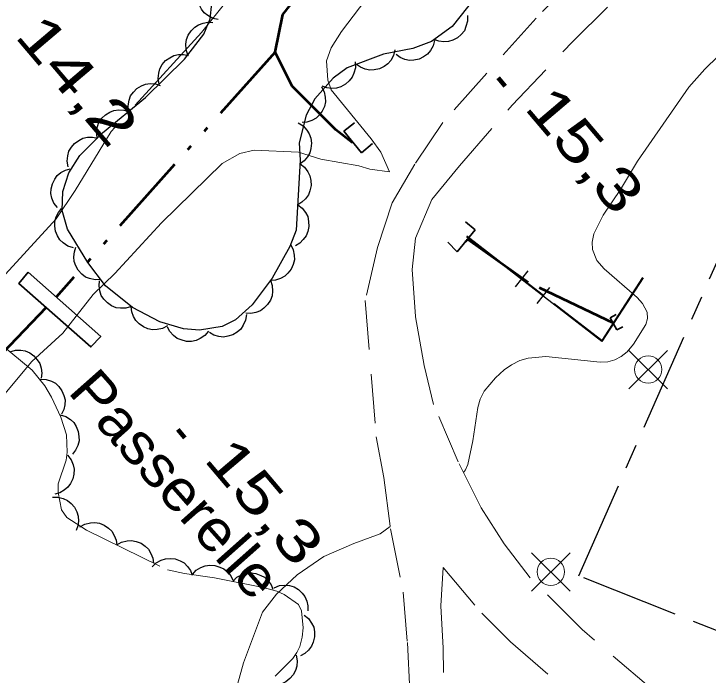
# Model space of a CAD drawing. Extents: x 386081 to 389416, y 5130568 to 5134082.
# Drawn here: x 387461.3 to 387512.1, y 5132223.3 to 5132271.7 of the extents above; entities that cross this region are included whole.
import ezdxf

# ---------------------------------------------------------------- set-up
doc = ezdxf.new("R2010")
doc.units = 0
doc.header["$LTSCALE"] = 1.2
for name, pattern in [('DASH_DOUBLE_DOT', [9.2, 5, -1.2, 0.3, -1.2, 0.3, -1.2]), ('DOT_DASHED', [7.7, 5, -1.2, 0.3, -1.2]), ('LONG_DASH_SHORT_DASH', [9.9, 6, -1.2, 1.5, -1.2]), ('LONG_DASHED', [7.5, 6, -1.5]), ('MEDIUM_DASHED', [4.5, 3, -1.5])]:
    doc.linetypes.add(name, pattern=pattern)
for name, color, linetype, lineweight in [('19', 7, 'Continuous', 13), ('2', 7, 'Continuous', 13), ('26', 7, 'Continuous', 35), ('3', 7, 'Continuous', 140), ('36', 7, 'Continuous', 13), ('37', 7, 'Continuous', 13), ('4', 7, 'DASH_DOUBLE_DOT', 53), ('44', 7, 'Continuous', 25), ('56', 7, 'LONG_DASH_SHORT_DASH', 25)]:
    doc.layers.add(name, color=color, linetype=linetype, lineweight=lineweight)

msp = doc.modelspace()

# ---------------------------------------------------------------- linework, layer by layer
at = {"layer": '19', "linetype": 'MEDIUM_DASHED'}
for points in [[(387507.88, 5132222.38), (387502.86, 5132226.67), (387499.07, 5132230.47), (387497.16, 5132232.94), (387495.47, 5132235.58), (387493.78, 5132238.96), (387491.98, 5132243.16), (387491.29, 5132246.01), (387490.67, 5132249.59), (387490.41, 5132253.04), (387490.67, 5132255.32), (387491.86, 5132258.16), (387493.88, 5132260.63), (387497.73, 5132265.05), (387502.17, 5132269.71), (387507.98, 5132275.46), (387511.4, 5132279.01), (387518.66, 5132287.12)], [(387513.11, 5132285.57), (387509.86, 5132282.19), (387506.3, 5132278.3), (387499.49, 5132271.43), (387492.66, 5132263.8), (387490.61, 5132260.74), (387488.95, 5132257.9), (387487.88, 5132254.65), (387486.98, 5132250.76), (387487.79, 5132240.78), (387488.35, 5132237.8), (387488.84, 5132234.05), (387489.75, 5132229.41), (387490.07, 5132225.72), (387490.31, 5132221.18)], [(387492.83, 5132218.13), (387492.69, 5132225.32), (387492.52, 5132228.41), (387492.68, 5132231.21), (387495.52, 5132227.88), (387497.63, 5132225.78), (387502, 5132221.98)]]:
    msp.add_lwpolyline(points, dxfattribs=at)
at = {"layer": '2', "linetype": 'LONG_DASHED'}
for points in [[(387481.34, 5132277.45), (387476.87, 5132272.71), (387474.99, 5132270.37), (387468.38, 5132263.12), (387465.75, 5132258.82), (387464.37, 5132256.73), (387459.5, 5132251.45), (387452.89, 5132244.94), (387448.4, 5132240.03), (387446.91, 5132238.56), (387443.16, 5132233.64), (387439.42, 5132229.47), (387437.05, 5132227.14), (387430.32, 5132221.26), (387423.35, 5132214.39), (387407.78, 5132199.55)], [(387410.21, 5132188.75), (387416.16, 5132193.86), (387419.45, 5132197.15), (387422.9, 5132201.08), (387431.9, 5132210.82), (387437.09, 5132216.91), (387443.94, 5132224.33), (387447.09, 5132227.26), (387451, 5132231.44), (387452.65, 5132233.71), (387460, 5132243.23), (387462.57, 5132246.3)]]:
    msp.add_lwpolyline(points, dxfattribs=at)
at = {"layer": '2'}
for points in [[(387462.57, 5132246.3), (387464.85, 5132248.38), (387467.06, 5132251.21), (387468.66, 5132252.74), (387472.07, 5132256.44), (387476.52, 5132260.78), (387477.81, 5132261.51), (387478.86, 5132261.76), (387482.11, 5132261.62), (387483.73, 5132261.11), (387486.52, 5132260.62), (387487.31, 5132260.38), (387488.77, 5132260.19), (387488.12, 5132261.62), (387487.41, 5132262.59), (387484.48, 5132266.18), (387484.24, 5132266.88), (387484.15, 5132268.3), (387484.5, 5132269.26), (387485.24, 5132270.45), (387487.41, 5132273.32)], [(387494.17, 5132238.18), (387494.33, 5132238.37), (387494.5, 5132238.75), (387494.86, 5132240.5), (387495.22, 5132242.93), (387495.4, 5132243.54), (387495.69, 5132244.12), (387496.52, 5132245.09), (387497.15, 5132245.68), (387497.7, 5132246.05), (387498.29, 5132246.36), (387498.9, 5132246.54), (387500.2, 5132246.66), (387504.19, 5132246.24), (387504.75, 5132246.26), (387505.26, 5132246.41), (387505.73, 5132246.66), (387506.16, 5132247), (387506.63, 5132247.57), (387507.52, 5132249), (387507.65, 5132249.45), (387507.63, 5132249.91), (387507.29, 5132250.53), (387506.88, 5132250.97), (387504.48, 5132253.09), (387503.95, 5132253.68), (387503.63, 5132254.49), (387503.6, 5132255.04), (387503.72, 5132255.63), (387504.41, 5132257.01), (387505.66, 5132258.88), (387506.92, 5132260.96), (387510.68, 5132266.38), (387511.85, 5132267.7), (387513.81, 5132269.62)], [(387477.52, 5132222.22), (387478.07, 5132224.25), (387479.47, 5132227.94), (387480.48, 5132229.26), (387481.99, 5132230.69), (387483.95, 5132232.01), (387486.16, 5132232.97), (387488.07, 5132233.68), (387488.82, 5132234.23)]]:
    msp.add_lwpolyline(points, dxfattribs=at)
at = {"layer": '26'}
for p, q in [((387485.41, 5132263.16), (387486.21, 5132263.76)), ((387486.71, 5132261.56), (387485.41, 5132263.16)), ((387486.71, 5132261.56), (387487.51, 5132262.26)), ((387495.02, 5132255.93), (387494.32, 5132256.53)), ((387495.02, 5132255.93), (387493.72, 5132254.33)), ((387493.72, 5132254.33), (387493.02, 5132255.03)), ((387494.35, 5132255.05), (387494.28, 5132255.12)), ((387494.48, 5132255.21), (387494.35, 5132255.05)), ((387494.48, 5132255.21), (387494.41, 5132255.27)), ((387504.92, 5132249.5), (387505.36, 5132249.74)), ((387505.4, 5132248.61), (387504.92, 5132249.5)), ((387505.4, 5132248.61), (387505.84, 5132248.84))]:
    msp.add_line(p, q, dxfattribs=at)
msp.add_lwpolyline([(387462.32, 5132252.84), (387467.62, 5132248.13), (387466.9, 5132247.36), (387461.62, 5132252.01)], close=True, dxfattribs=at)
at = {"layer": '3'}
for p, q in [((387496.72, 5132267.07), (387497.23, 5132266.46)), ((387473.26, 5132241.33), (387473.77, 5132240.72))]:
    msp.add_line(p, q, dxfattribs=at)
at = {"layer": '36'}
for p, q in [((387509.1, 5132244.29), (387506.28, 5132247.11)), ((387506.28, 5132244.29), (387509.1, 5132247.11)), ((387501.98, 5132229.48), (387499.16, 5132232.3)), ((387499.16, 5132229.48), (387501.98, 5132232.3))]:
    msp.add_line(p, q, dxfattribs=at)
for centre in [(387507.697, 5132245.707), (387500.574, 5132230.895)]:
    msp.add_circle(centre, 1, dxfattribs=at)
at = {"layer": '37', "lineweight": 25}
for p, q in [((387497.66, 5132252.96), (387494.42, 5132255.46)), ((387497.99, 5132251.75), (387498.9, 5132252.94)), ((387500.03, 5132251.13), (387498.45, 5132252.35)), ((387499.57, 5132250.53), (387500.49, 5132251.72))]:
    msp.add_line(p, q, dxfattribs=at)
for points in [[(387507.32, 5132252.43), (387504.31, 5132247.76), (387494.39, 5132255.42)], [(387507.28, 5132252.45), (387504.3, 5132247.83), (387500.82, 5132250.52)]]:
    msp.add_lwpolyline(points, dxfattribs=at)
at = {"layer": '4'}
msp.add_line((387480.38, 5132268.94), (387464.35, 5132251.01), dxfattribs=at)
for points in [[(387486.04, 5132262.3), (387484.84, 5132263.26), (387481.63, 5132266.45), (387480.38, 5132268.94), (387480.96, 5132271.69), (387484.1, 5132275.76), (387493.5, 5132285.18), (387505.02, 5132297.25), (387512.35, 5132305.09), (387517.91, 5132309.34)], [(387505.16, 5132249.09), (387498.92, 5132252.09), (387494.52, 5132255.2)], [(387463.62, 5132250.26), (387448.69, 5132234.67), (387433.63, 5132218.51), (387410.89, 5132195.34), (387385.56, 5132171.16)]]:
    msp.add_lwpolyline(points, dxfattribs=at)
at = {"layer": '44', "linetype": 'DOT_DASHED'}
msp.add_lwpolyline([(387496.08, 5132274.26), (387493.35, 5132270.82), (387491.83, 5132269.72), (387490.46, 5132269.21), (387488.33, 5132268.79), (387485.66, 5132267.79), (387484.63, 5132267.03), (387483.3, 5132265.51), (387482.66, 5132264.33), (387482.15, 5132262.29), (387482.22, 5132261.03), (387481.94, 5132255.9), (387481.46, 5132254.71), (387480.16, 5132252.4), (387478.7, 5132250.44), (387477.49, 5132249.34), (387476.51, 5132248.86), (387474.86, 5132248.58), (387473.67, 5132248.69), (387471.95, 5132249.21), (387469.94, 5132250.26), (387467.97, 5132251.84), (387466.68, 5132253.53), (387465.2, 5132255.99), (387464.79, 5132257.34), (387464.84, 5132258.74), (387465.28, 5132260.11), (387466.08, 5132261.37), (387467.76, 5132263.03), (387470.9, 5132265.63), (387473.76, 5132268.42), (387475.18, 5132270.26), (387475.64, 5132271.37), (387475.76, 5132272.49)], dxfattribs=at)
at = {"layer": '44'}
for points in [[(387476.22, 5132271.32), (387475.82, 5132271.41), (387475.46, 5132271.61), (387475.2, 5132271.81), (387474.99, 5132272.09), (387474.82, 5132272.42), (387474.74, 5132272.8), (387474.71, 5132273.12), (387474.78, 5132273.46), (387474.92, 5132273.81), (387475.12, 5132274.11)], [(387494.46, 5132271.62), (387494.47, 5132271.2), (387494.36, 5132270.81), (387494.24, 5132270.51), (387494.01, 5132270.23), (387493.73, 5132269.99), (387493.39, 5132269.82), (387493.08, 5132269.71), (387492.73, 5132269.69), (387492.36, 5132269.74), (387492.03, 5132269.86)], [(387474, 5132268.73), (387473.87, 5132269.13), (387473.86, 5132269.53), (387473.89, 5132269.86), (387474.03, 5132270.19), (387474.23, 5132270.5), (387474.51, 5132270.76), (387474.77, 5132270.95), (387475.11, 5132271.07), (387475.47, 5132271.13), (387475.83, 5132271.11)], [(387492.06, 5132269.8), (387491.96, 5132269.4), (387491.75, 5132269.05), (387491.55, 5132268.79), (387491.26, 5132268.59), (387490.93, 5132268.43), (387490.55, 5132268.36), (387490.23, 5132268.33), (387489.88, 5132268.41), (387489.54, 5132268.55), (387489.25, 5132268.76)], [(387489.15, 5132269.1), (387489.05, 5132268.69), (387488.85, 5132268.34), (387488.64, 5132268.08), (387488.36, 5132267.88), (387488.02, 5132267.72), (387487.65, 5132267.65), (387487.32, 5132267.62), (387486.98, 5132267.7), (387486.63, 5132267.84), (387486.34, 5132268.04)], [(387471.89, 5132266.6), (387471.82, 5132267.01), (387471.87, 5132267.41), (387471.95, 5132267.73), (387472.13, 5132268.04), (387472.37, 5132268.32), (387472.69, 5132268.53), (387472.97, 5132268.69), (387473.32, 5132268.76), (387473.69, 5132268.77), (387474.04, 5132268.69)], [(387486.24, 5132268.22), (387486.26, 5132267.8), (387486.16, 5132267.41), (387486.03, 5132267.1), (387485.81, 5132266.83), (387485.54, 5132266.59), (387485.2, 5132266.41), (387484.89, 5132266.3), (387484.54, 5132266.28), (387484.17, 5132266.32), (387483.83, 5132266.44)], [(387469.66, 5132264.6), (387469.62, 5132265.02), (387469.7, 5132265.42), (387469.81, 5132265.73), (387470.01, 5132266.01), (387470.27, 5132266.27), (387470.6, 5132266.47), (387470.9, 5132266.6), (387471.25, 5132266.64), (387471.62, 5132266.62), (387471.97, 5132266.51)], [(387483.79, 5132266.41), (387483.98, 5132266.04), (387484.06, 5132265.64), (387484.07, 5132265.31), (387483.99, 5132264.97), (387483.84, 5132264.63), (387483.61, 5132264.33), (387483.38, 5132264.1), (387483.07, 5132263.93), (387482.72, 5132263.81), (387482.36, 5132263.78)], [(387467.35, 5132262.69), (387467.31, 5132263.1), (387467.39, 5132263.5), (387467.49, 5132263.81), (387467.7, 5132264.1), (387467.96, 5132264.36), (387468.29, 5132264.55), (387468.59, 5132264.68), (387468.94, 5132264.72), (387469.31, 5132264.7), (387469.66, 5132264.6)], [(387482.07, 5132263.76), (387482.43, 5132263.54), (387482.7, 5132263.24), (387482.89, 5132262.97), (387483, 5132262.64), (387483.05, 5132262.27), (387483.01, 5132261.89), (387482.94, 5132261.57), (387482.76, 5132261.27), (387482.52, 5132260.98), (387482.23, 5132260.76)], [(387465.24, 5132260.54), (387465.17, 5132260.96), (387465.21, 5132261.36), (387465.29, 5132261.68), (387465.47, 5132261.98), (387465.71, 5132262.26), (387466.02, 5132262.48), (387466.31, 5132262.64), (387466.66, 5132262.71), (387467.03, 5132262.72), (387467.38, 5132262.65)], [(387482.21, 5132260.76), (387482.54, 5132260.51), (387482.78, 5132260.18), (387482.93, 5132259.89), (387483, 5132259.55), (387483.02, 5132259.18), (387482.93, 5132258.8), (387482.83, 5132258.49), (387482.62, 5132258.21), (387482.35, 5132257.95), (387482.04, 5132257.77)], [(387464.46, 5132257.56), (387464.2, 5132257.89), (387464.05, 5132258.26), (387463.98, 5132258.59), (387464, 5132258.94), (387464.08, 5132259.3), (387464.25, 5132259.64), (387464.43, 5132259.91), (387464.71, 5132260.13), (387465.03, 5132260.31), (387465.38, 5132260.41)], [(387465.62, 5132254.62), (387465.22, 5132254.74), (387464.88, 5132254.97), (387464.63, 5132255.19), (387464.45, 5132255.49), (387464.31, 5132255.83), (387464.26, 5132256.21), (387464.26, 5132256.54), (387464.36, 5132256.88), (387464.52, 5132257.21), (387464.74, 5132257.49)], [(387482.04, 5132257.77), (387482.37, 5132257.52), (387482.61, 5132257.19), (387482.77, 5132256.9), (387482.84, 5132256.55), (387482.85, 5132256.18), (387482.77, 5132255.81), (387482.66, 5132255.5), (387482.45, 5132255.22), (387482.19, 5132254.96), (387481.88, 5132254.77)], [(387467.63, 5132252.29), (387467.21, 5132252.27), (387466.81, 5132252.36), (387466.51, 5132252.48), (387466.23, 5132252.7), (387465.98, 5132252.97), (387465.8, 5132253.31), (387465.68, 5132253.61), (387465.66, 5132253.96), (387465.69, 5132254.33), (387465.81, 5132254.67)], [(387481.54, 5132254.84), (387481.72, 5132254.47), (387481.79, 5132254.07), (387481.8, 5132253.74), (387481.71, 5132253.4), (387481.56, 5132253.06), (387481.32, 5132252.76), (387481.09, 5132252.53), (387480.78, 5132252.37), (387480.42, 5132252.26), (387480.06, 5132252.23)], [(387469.87, 5132250.32), (387469.47, 5132250.19), (387469.06, 5132250.19), (387468.74, 5132250.23), (387468.41, 5132250.38), (387468.11, 5132250.58), (387467.85, 5132250.87), (387467.66, 5132251.13), (387467.55, 5132251.47), (387467.5, 5132251.84), (387467.53, 5132252.19)], [(387480.04, 5132252.24), (387480.18, 5132251.85), (387480.2, 5132251.44), (387480.17, 5132251.11), (387480.04, 5132250.79), (387479.84, 5132250.47), (387479.56, 5132250.21), (387479.31, 5132250.01), (387478.98, 5132249.89), (387478.61, 5132249.82), (387478.25, 5132249.84)], [(387472.52, 5132248.91), (387472.15, 5132248.71), (387471.75, 5132248.63), (387471.42, 5132248.61), (387471.08, 5132248.69), (387470.74, 5132248.83), (387470.43, 5132249.06), (387470.2, 5132249.29), (387470.02, 5132249.6), (387469.9, 5132249.94), (387469.86, 5132250.3)], [(387478.28, 5132249.73), (387478.23, 5132249.32), (387478.05, 5132248.95), (387477.88, 5132248.67), (387477.61, 5132248.44), (387477.3, 5132248.25), (387476.93, 5132248.14), (387476.61, 5132248.08), (387476.26, 5132248.12), (387475.9, 5132248.23), (387475.59, 5132248.41)], [(387475.51, 5132248.52), (387475.24, 5132248.2), (387474.9, 5132247.97), (387474.61, 5132247.83), (387474.26, 5132247.77), (387473.89, 5132247.77), (387473.52, 5132247.87), (387473.22, 5132247.98), (387472.94, 5132248.21), (387472.69, 5132248.48), (387472.52, 5132248.8)], [(387460.97, 5132247.01), (387461.37, 5132247.12), (387461.77, 5132247.12), (387462.1, 5132247.07), (387462.42, 5132246.92), (387462.72, 5132246.71), (387462.97, 5132246.42), (387463.16, 5132246.15), (387463.26, 5132245.81), (387463.3, 5132245.44), (387463.27, 5132245.08)], [(387463.22, 5132245.01), (387463.63, 5132244.99), (387464.02, 5132244.85), (387464.31, 5132244.7), (387464.56, 5132244.46), (387464.78, 5132244.16), (387464.92, 5132243.8), (387465.01, 5132243.49), (387464.99, 5132243.13), (387464.92, 5132242.77), (387464.76, 5132242.44)], [(387464.66, 5132242.38), (387465.06, 5132242.26), (387465.4, 5132242.04), (387465.65, 5132241.82), (387465.83, 5132241.53), (387465.98, 5132241.18), (387466.03, 5132240.8), (387466.04, 5132240.48), (387465.94, 5132240.14), (387465.78, 5132239.81), (387465.56, 5132239.52)], [(387465.2, 5132239.44), (387465.46, 5132239.11), (387465.6, 5132238.73), (387465.68, 5132238.41), (387465.66, 5132238.06), (387465.57, 5132237.7), (387465.4, 5132237.36), (387465.21, 5132237.09), (387464.94, 5132236.87), (387464.62, 5132236.69), (387464.27, 5132236.59)], [(387464.08, 5132236.36), (387464.49, 5132236.37), (387464.88, 5132236.26), (387465.19, 5132236.13), (387465.46, 5132235.91), (387465.7, 5132235.63), (387465.87, 5132235.28), (387465.98, 5132234.98), (387465.99, 5132234.62), (387465.94, 5132234.26), (387465.82, 5132233.92)], [(387466.1, 5132234.19), (387466.46, 5132234.4), (387466.86, 5132234.49), (387467.19, 5132234.52), (387467.53, 5132234.45), (387467.87, 5132234.32), (387468.19, 5132234.09), (387468.43, 5132233.87), (387468.61, 5132233.57), (387468.74, 5132233.22), (387468.79, 5132232.87)], [(387468.79, 5132232.87), (387469.15, 5132233.07), (387469.55, 5132233.16), (387469.88, 5132233.19), (387470.22, 5132233.12), (387470.57, 5132232.99), (387470.88, 5132232.77), (387471.12, 5132232.55), (387471.3, 5132232.25), (387471.43, 5132231.9), (387471.48, 5132231.54)], [(387471.39, 5132231.27), (387471.69, 5132231.56), (387472.05, 5132231.75), (387472.36, 5132231.86), (387472.71, 5132231.88), (387473.08, 5132231.84), (387473.43, 5132231.7), (387473.72, 5132231.55), (387473.97, 5132231.3), (387474.19, 5132230.99), (387474.32, 5132230.66)], [(387474.33, 5132230.7), (387474.61, 5132231.01), (387474.96, 5132231.22), (387475.26, 5132231.35), (387475.61, 5132231.39), (387475.98, 5132231.37), (387476.35, 5132231.25), (387476.64, 5132231.12), (387476.91, 5132230.89), (387477.14, 5132230.6), (387477.3, 5132230.28)], [(387477.29, 5132230.2), (387477.59, 5132230.5), (387477.94, 5132230.69), (387478.26, 5132230.8), (387478.61, 5132230.82), (387478.97, 5132230.78), (387479.33, 5132230.64), (387479.62, 5132230.5), (387479.87, 5132230.25), (387480.09, 5132229.95), (387480.23, 5132229.62)], [(387480.31, 5132229.74), (387480.7, 5132229.9), (387481.11, 5132229.93), (387481.43, 5132229.91), (387481.77, 5132229.79), (387482.09, 5132229.61), (387482.36, 5132229.34), (387482.57, 5132229.09), (387482.7, 5132228.76), (387482.78, 5132228.4), (387482.78, 5132228.04)], [(387482.51, 5132227.74), (387482.84, 5132227.48), (387483.06, 5132227.14), (387483.21, 5132226.84), (387483.27, 5132226.5), (387483.27, 5132226.13), (387483.17, 5132225.75), (387483.06, 5132225.45), (387482.84, 5132225.17), (387482.56, 5132224.93), (387482.25, 5132224.75)], [(387481.93, 5132224.8), (387482.01, 5132224.39), (387481.97, 5132223.99), (387481.89, 5132223.67), (387481.71, 5132223.36), (387481.47, 5132223.08), (387481.16, 5132222.86), (387480.87, 5132222.7), (387480.53, 5132222.63), (387480.16, 5132222.62), (387479.8, 5132222.69)]]:
    msp.add_lwpolyline(points, dxfattribs=at)
at = {"layer": '44', "linetype": 'DOT_DASHED', "lineweight": 13}
msp.add_lwpolyline([(387460.33, 5132247.54), (387462.59, 5132245.65), (387463.52, 5132244.51), (387464.02, 5132243.68), (387464.71, 5132242.22), (387465.12, 5132240.92), (387465.17, 5132239.66), (387465.08, 5132239.08), (387464.51, 5132237.33), (387464.51, 5132236.71), (387464.74, 5132235.43), (387465.14, 5132234.87), (387466.57, 5132233.96), (387472.5, 5132231.04), (387473.75, 5132230.78), (387475.94, 5132230.47), (387479.51, 5132229.76), (387480.51, 5132229.49), (387481.04, 5132229.24), (387482.11, 5132228.5), (387482.33, 5132228.04), (387482.43, 5132226.8), (387482.37, 5132226.12), (387482.19, 5132225.44), (387481.98, 5132224.99), (387481.68, 5132224.55), (387480.38, 5132223.26)], dxfattribs=at)
at = {"layer": '56'}
msp.add_lwpolyline([(387516.39, 5132261.86), (387533.54, 5132255.34), (387520.72, 5132223.4), (387502.61, 5132230.61)], close=True, dxfattribs=at)

# ---------------------------------------------------------------- texts
at = {"layer": '26', "width": 1.1}
msp.add_text('Passerelle', height=3, rotation=311.552, dxfattribs=at).set_placement((387465.14, 5132244.05))
at = {"layer": '3'}
for s, width, p in [('14,2   ', 1.4, (387461.24, 5132270.11)), ('15,3   ', 1.35, (387498.55, 5132264.85)), ('15,3   ', 1.35, (387475.09, 5132239.11))]:
    msp.add_text(s, height=3, rotation=310.294, dxfattribs=dict(at, width=width)).set_placement(p)

doc.saveas('drawing.dxf')
